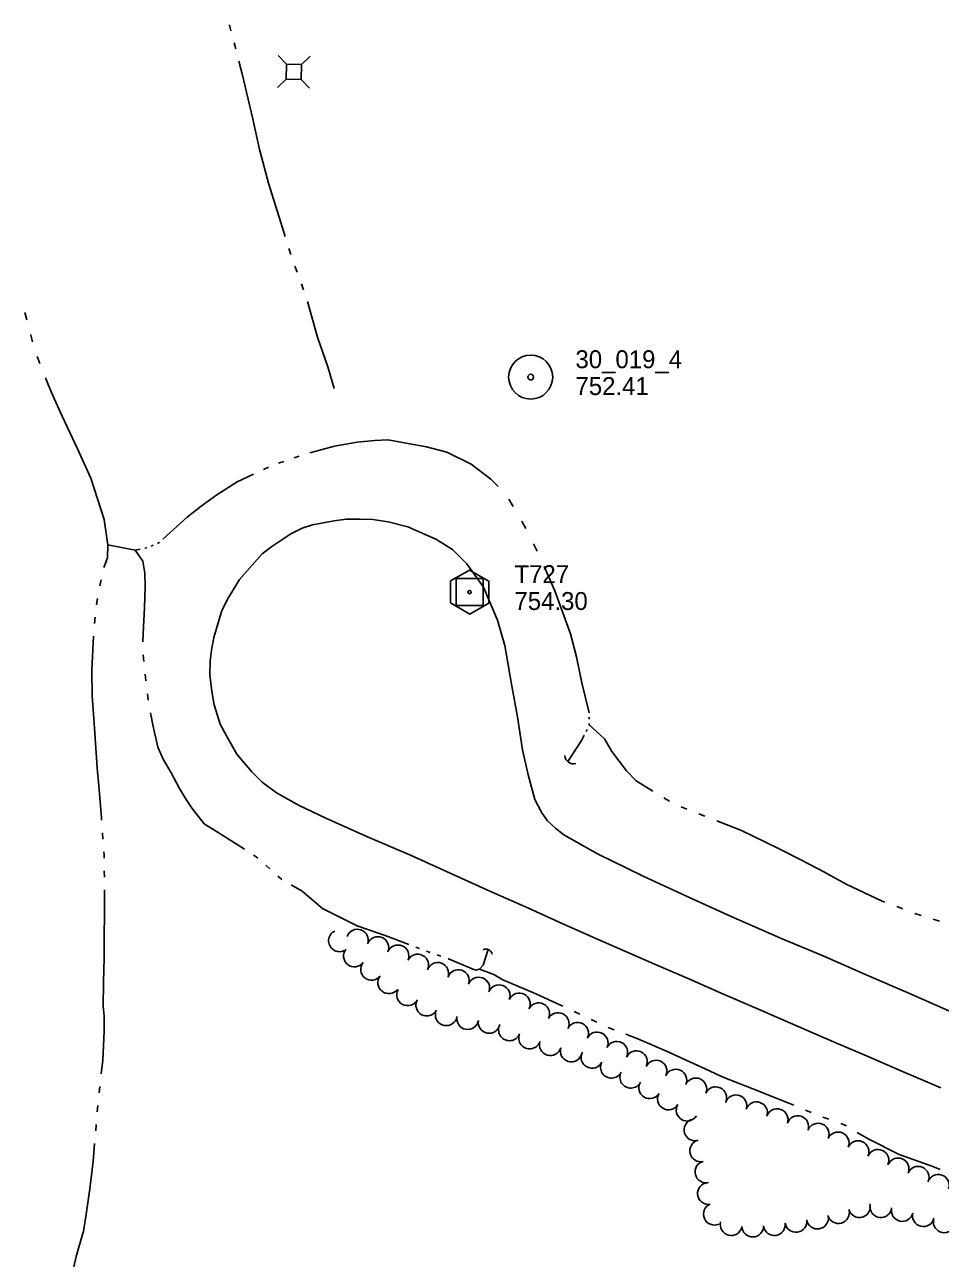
# Model space of a CAD drawing. Extents: x 589250 to 1188077, y 162953 to 363065.
# Drawn here: x 594344.2 to 594650.8, y 185692.7 to 186106 of the extents above; entities that cross this region are included whole.
import ezdxf

# ---------------------------------------------------------------- set-up
doc = ezdxf.new("R2010")
doc.units = 0
for name, color, linetype in [('E_DRN', 7, 'Continuous'), ('E_LAND_TreeLine_P', 7, 'Continuous'), ('E_MAP_Control', 7, 'Continuous'), ('E_MAP_PassPoints', 7, 'Continuous'), ('E_RDWY', 7, 'Continuous'), ('E_UTL_AG_Bold', 7, 'Continuous'), ('E_WTR_FlowLine', 7, 'Continuous')]:
    doc.layers.add(name, color=color, linetype=linetype)

msp = doc.modelspace()

# ---------------------------------------------------------------- linework, layer by layer
at = {"layer": 'E_DRN'}
for centre, radius, start, end in [((594527.91, 185861.2), 2.81, 181.7615, 288.0217), ((594498.71, 185794.22), 2.06, 11.1853, 117.4455)]:
    msp.add_arc(centre, radius, start, end, dxfattribs=at)
at = {"layer": 'E_LAND_TreeLine_P'}
for centre, start, end in [((594449.6, 185799.07), 115.9893, 295.9893), ((594455.61, 185799.28), 341.1893, 161.1893), ((594462.46, 185796.78), 337.5153, 157.5153), ((594454.62, 185793.99), 142.0247, 322.0247), ((594469.19, 185793.99), 337.5153, 157.5153), ((594475.81, 185790.93), 333.3661, 153.3661), ((594460.36, 185789.5), 142.0247, 322.0247), ((594482.52, 185788.13), 340.8172, 160.8172), ((594466.11, 185785.02), 142.0247, 322.0247), ((594489.41, 185785.74), 340.8172, 160.8172), ((594496.25, 185783.22), 339.3382, 159.3382), ((594472.43, 185780.97), 151.7732, 331.7732), ((594503.07, 185780.64), 339.3382, 159.3382), ((594509.82, 185777.9), 333.3002, 153.3002), ((594478.85, 185777.52), 151.7732, 331.7732), ((594516.33, 185774.62), 333.3002, 153.3002), ((594485.36, 185774.3), 169.8097, 349.8097), ((594492.53, 185773.01), 169.8097, 349.8097), ((594522.84, 185771.34), 333.3002, 153.3002), ((594499.71, 185771.72), 169.8097, 349.8097), ((594506.54, 185769.23), 158.0915, 338.0915), ((594529.36, 185768.07), 333.3002, 153.3002), ((594513.31, 185766.51), 158.0915, 338.0915), ((594520.24, 185764.27), 163.1688, 343.1688), ((594535.9, 185764.85), 334.4057, 154.4057), ((594542.47, 185761.7), 334.4057, 154.4057), ((594527.22, 185762.16), 163.1688, 343.1688), ((594534.19, 185760.03), 152.8138, 332.8138), ((594549.05, 185758.55), 334.4057, 154.4057), ((594540.67, 185756.69), 152.8138, 332.8138), ((594555.62, 185755.4), 334.4057, 154.4057), ((594547.16, 185753.36), 152.8138, 332.8138), ((594562.25, 185752.36), 336.358, 156.358), ((594568.93, 185749.44), 336.358, 156.358), ((594553.53, 185749.83), 149.0746, 329.0746), ((594575.61, 185746.51), 336.358, 156.358), ((594559.78, 185746.08), 149.0746, 329.0746), ((594566.04, 185742.33), 149.0746, 329.0746), ((594582.36, 185743.77), 341.4606, 161.4606), ((594589.27, 185741.45), 341.4606, 161.4606), ((594596.18, 185739.13), 341.4606, 161.4606), ((594603.09, 185736.82), 341.4606, 161.4606), ((594568.68, 185735.73), 107.4642, 287.4642), ((594609.92, 185734.27), 336.3481, 156.3481), ((594570.58, 185728.7), 103.9557, 283.9557), ((594616.6, 185731.34), 336.3481, 156.3481), ((594623.28, 185728.42), 336.3481, 156.3481), ((594629.95, 185725.5), 336.3481, 156.3481), ((594572.34, 185721.63), 103.9557, 283.9557), ((594636.66, 185722.63), 337.3623, 157.3623), ((594643.39, 185719.82), 337.3623, 157.3623), ((594650.15, 185717.11), 341.5, 161.5), ((594573.18, 185714.39), 95.9184, 275.9184), ((594623.74, 185709.99), 195.8621, 15.8621), ((594575.18, 185707.46), 113.3701, 293.3701), ((594616.72, 185708), 195.8621, 15.8621), ((594630.91, 185709.98), 173.1661, 353.1661), ((594638.08, 185708.71), 166.3194, 346.3194), ((594645.16, 185706.98), 166.3194, 346.3194), ((594580.79, 185703.95), 165.5431, 345.5431), ((594588, 185703.48), 181.4403, 1.4403), ((594595.26, 185703.96), 188.6506, 8.6506), ((594602.47, 185705.05), 188.6506, 8.6506), ((594609.68, 185706.15), 188.6506, 8.6506), ((594652.15, 185704.91), 163.4107, 343.4107)]:
    msp.add_arc(centre, 3.65, start, end, dxfattribs=at)
at = {"layer": 'E_MAP_Control'}
for p, q in [((594488.69, 185911.42), (594488.69, 185920.42)), ((594488.69, 185920.42), (594497.69, 185920.42)), ((594488.69, 185911.42), (594488.69, 185920.42)), ((594488.69, 185920.42), (594497.69, 185920.42)), ((594488.69, 185911.42), (594488.69, 185920.42)), ((594488.69, 185920.42), (594497.69, 185920.42)), ((594488.69, 185911.42), (594488.69, 185920.42)), ((594488.69, 185920.42), (594497.69, 185920.42)), ((594497.69, 185920.42), (594497.69, 185911.42)), ((594497.69, 185920.42), (594497.69, 185911.42)), ((594497.69, 185920.42), (594497.69, 185911.42)), ((594497.69, 185920.42), (594497.69, 185911.42)), ((594497.69, 185911.42), (594488.69, 185911.42)), ((594497.69, 185911.42), (594488.69, 185911.42)), ((594497.69, 185911.42), (594488.69, 185911.42)), ((594497.69, 185911.42), (594488.69, 185911.42))]:
    msp.add_line(p, q, dxfattribs=at)
msp.add_lwpolyline([(594486.78, 185919.68), (594486.78, 185912.29), (594493.24, 185908.56), (594499.63, 185912.23), (594499.63, 185919.56), (594493.11, 185923.28)], close=True, dxfattribs=at)
msp.add_lwpolyline([(594486.78, 185919.68), (594486.78, 185912.29), (594493.24, 185908.56), (594499.63, 185912.23), (594499.63, 185919.56), (594493.11, 185923.28)], close=True, dxfattribs=at)
msp.add_lwpolyline([(594486.78, 185919.68), (594486.78, 185912.29), (594493.24, 185908.56), (594499.63, 185912.23), (594499.63, 185919.56), (594493.11, 185923.28)], close=True, dxfattribs=at)
msp.add_lwpolyline([(594486.78, 185919.68), (594486.78, 185912.29), (594493.24, 185908.56), (594499.63, 185912.23), (594499.63, 185919.56), (594493.11, 185923.28)], close=True, dxfattribs=at)
msp.add_circle((594493.19, 185915.92), 0.546, dxfattribs=at)
msp.add_circle((594493.19, 185915.92), 0.546, dxfattribs=at)
msp.add_circle((594493.19, 185915.92), 0.546, dxfattribs=at)
msp.add_circle((594493.19, 185915.92), 0.546, dxfattribs=at)
at = {"layer": 'E_MAP_PassPoints'}
for radius in [7.38, 7.38, 7.38, 7.38, 0.945, 0.945, 0.945, 0.945]:
    msp.add_circle((594513.64, 185987.96), radius, dxfattribs=at)
at = {"layer": 'E_RDWY'}
for p, q in [((594437.1, 185937.3), (594440.62, 185938.49)), ((594440.62, 185938.49), (594447.82, 185939.77)), ((594447.82, 185939.77), (594451.81, 185940.37)), ((594451.81, 185940.37), (594456.3, 185940.4)), ((594456.3, 185940.4), (594460.83, 185940.29)), ((594460.83, 185940.29), (594465.91, 185939.5)), ((594472.54, 185937.76), (594465.91, 185939.5)), ((594426.97, 185931.2), (594433.34, 185935.42)), ((594433.34, 185935.42), (594437.1, 185937.3)), ((594481.84, 185933.61), (594472.54, 185937.76)), ((594423.75, 185928.68), (594426.97, 185931.2)), ((594487.48, 185930.24), (594481.84, 185933.61)), ((594492.28, 185925.37), (594487.48, 185930.24)), ((594416.07, 185920.17), (594423.75, 185928.68)), ((594497.8, 185917.53), (594492.28, 185925.37)), ((594412.3, 185913.86), (594416.07, 185920.17)), ((594410.16, 185909.72), (594412.3, 185913.86)), ((594502.52, 185906.51), (594497.8, 185917.53)), ((594407.57, 185900.67), (594410.16, 185909.72)), ((594504.97, 185898.03), (594502.52, 185906.51)), ((594406.7, 185896.44), (594407.57, 185900.67)), ((594507.27, 185885.02), (594504.97, 185898.03)), ((594406.2, 185888.21), (594406.3, 185892.92)), ((594406.3, 185892.92), (594406.7, 185896.44)), ((594406.82, 185882.65), (594406.2, 185888.21)), ((594507.27, 185885.02), (594509.17, 185874.12)), ((594407.62, 185878.12), (594406.82, 185882.65)), ((594409.66, 185871.67), (594407.62, 185878.12)), ((594509.17, 185874.12), (594510.9, 185863.08)), ((594411.74, 185867.8), (594409.66, 185871.67)), ((594415.24, 185861.57), (594411.74, 185867.8)), ((594420.28, 185855.66), (594415.24, 185861.57)), ((594510.9, 185863.08), (594512.8, 185854.67)), ((594423.69, 185852.25), (594420.28, 185855.66)), ((594428.56, 185848.68), (594423.69, 185852.25)), ((594512.8, 185854.67), (594515.02, 185846.46)), ((594436.05, 185844.4), (594428.56, 185848.68)), ((594445.03, 185840.11), (594436.05, 185844.4)), ((594515.02, 185846.46), (594517.33, 185842)), ((594459.04, 185833.92), (594445.03, 185840.11)), ((594517.33, 185842), (594519.28, 185839.27)), ((594519.28, 185839.27), (594522.09, 185836.72)), ((594522.09, 185836.72), (594524.69, 185834.62)), ((594473.4, 185827.71), (594459.04, 185833.92)), ((594524.69, 185834.62), (594536.04, 185828.24)), ((594489.11, 185820.64), (594473.4, 185827.71)), ((594536.04, 185828.24), (594551.31, 185820.72)), ((594499.98, 185815.65), (594489.11, 185820.64)), ((594551.31, 185820.72), (594567.33, 185813.33)), ((594512.94, 185809.98), (594499.98, 185815.65)), ((594567.33, 185813.33), (594580.79, 185807.23)), ((594524.45, 185804.8), (594512.94, 185809.98)), ((594580.79, 185807.23), (594597.88, 185799.76)), ((594536.28, 185799.52), (594524.45, 185804.8)), ((594554.86, 185791.34), (594536.28, 185799.52)), ((594597.88, 185799.76), (594611.78, 185793.89)), ((594611.78, 185793.89), (594626.01, 185787.71)), ((594566.58, 185786.33), (594554.86, 185791.34)), ((594578.2, 185781.23), (594566.58, 185786.33)), ((594626.01, 185787.71), (594640.23, 185781.56)), ((594589.34, 185776.43), (594578.2, 185781.23)), ((594640.23, 185781.56), (594654.74, 185775.17)), ((594605, 185769.58), (594589.34, 185776.43)), ((594615.87, 185764.84), (594605, 185769.58)), ((594626.11, 185760.47), (594615.87, 185764.84)), ((594637.42, 185755.65), (594626.11, 185760.47)), ((594650.96, 185749.79), (594637.42, 185755.65))]:
    msp.add_line(p, q, dxfattribs=at)
at = {"layer": 'E_UTL_AG_Bold'}
for p, q in [((594431.86, 186092.8), (594429.1, 186095.69)), ((594436.86, 186092.7), (594439.75, 186095.47)), ((594431.86, 186092.8), (594431.76, 186087.81)), ((594436.86, 186092.7), (594431.86, 186092.8)), ((594436.76, 186087.7), (594436.86, 186092.7)), ((594431.76, 186087.81), (594428.87, 186085.04)), ((594431.76, 186087.81), (594436.76, 186087.7)), ((594436.76, 186087.7), (594439.52, 186084.81))]:
    msp.add_line(p, q, dxfattribs=at)
at = {"layer": 'E_WTR_FlowLine'}
for p, q in [((594413.24, 186104.01), (594412.72, 186106.04)), ((594414.84, 186097.92), (594414.31, 186099.95)), ((594417.04, 186089.59), (594415.91, 186093.87)), ((594420.42, 186074.91), (594417.04, 186089.59)), ((594422.82, 186064.24), (594420.42, 186074.91)), ((594423.01, 186063.41), (594422.82, 186064.24)), ((594425.83, 186052.97), (594423.01, 186063.41)), ((594429.43, 186041.5), (594425.83, 186052.97)), ((594431.42, 186035.06), (594429.43, 186041.5)), ((594433.27, 186029.05), (594432.65, 186031.05)), ((594435.4, 186023.12), (594434.68, 186025.09)), ((594437.57, 186017.21), (594436.85, 186019.18)), ((594442.29, 186001.28), (594438.87, 186013.23)), ((594344.85, 186007.13), (594344.18, 186009.59)), ((594346.25, 186002.06), (594346.21, 186002.21)), ((594346.83, 185999.74), (594346.25, 186002.06)), ((594445.65, 185991.39), (594442.29, 186001.28)), ((594349.25, 185992.49), (594348.31, 185994.87)), ((594447.87, 185984.17), (594445.65, 185991.39)), ((594352.02, 185985.44), (594351.11, 185987.74)), ((594353.44, 185982.01), (594352.02, 185985.44)), ((594356.78, 185974.85), (594353.44, 185982.01)), ((594361.91, 185963.91), (594356.78, 185974.85)), ((594366.34, 185954.04), (594361.91, 185963.91)), ((594447.97, 185964.86), (594439.64, 185962.56)), ((594455.51, 185966.17), (594447.97, 185964.86)), ((594461.47, 185966.75), (594455.51, 185966.17)), ((594465.75, 185966.89), (594461.47, 185966.75)), ((594478.79, 185964.54), (594465.76, 185966.89)), ((594485.56, 185962.78), (594478.79, 185964.54)), ((594430.95, 185959.68), (594429.22, 185959.08)), ((594436.15, 185961.46), (594434.42, 185960.87)), ((594493.75, 185958.81), (594485.56, 185962.78)), ((594420.82, 185955.46), (594415.38, 185952.9)), ((594425.79, 185957.8), (594424.13, 185957.02)), ((594500.31, 185953.78), (594493.75, 185958.81)), ((594370.83, 185940.28), (594366.34, 185954.04)), ((594415.38, 185952.9), (594408.56, 185948.54)), ((594502.73, 185951.31), (594500.31, 185953.78)), ((594408.56, 185948.54), (594403.23, 185944.76)), ((594507.78, 185944.56), (594506.34, 185947)), ((594403.23, 185944.76), (594398.62, 185941.03)), ((594372.03, 185931.7), (594370.83, 185940.28)), ((594398.62, 185941.03), (594390.43, 185933.62)), ((594511.48, 185938.27), (594510.65, 185939.68)), ((594512.02, 185937.2), (594511.48, 185938.27)), ((594371.92, 185927.43), (594372.03, 185931.7)), ((594381.23, 185930.01), (594372.03, 185931.7)), ((594382.89, 185930.34), (594381.23, 185930.01)), ((594385.13, 185930.8), (594384.38, 185930.65)), ((594387.25, 185931.61), (594386.56, 185931.29)), ((594389.18, 185932.49), (594388.64, 185932.24)), ((594389.3, 185932.6), (594389.18, 185932.49)), ((594515.81, 185929.6), (594514.55, 185932.13)), ((594370.71, 185924.21), (594371.92, 185927.43)), ((594383.72, 185926.33), (594381.23, 185930.01)), ((594384.47, 185922.27), (594383.72, 185926.33)), ((594384.57, 185917.54), (594384.47, 185922.27)), ((594521.73, 185916.29), (594518.16, 185924.44)), ((594369.4, 185917.97), (594369.82, 185920.05)), ((594368.42, 185913.16), (594368.55, 185913.8)), ((594384.33, 185910.75), (594384.57, 185917.54)), ((594526.96, 185901.97), (594521.73, 185916.29)), ((594368.26, 185911.69), (594368.42, 185913.16)), ((594383.84, 185902.03), (594384.33, 185910.75)), ((594367.57, 185905.34), (594367.8, 185907.46)), ((594366.67, 185889.8), (594367.25, 185901.1)), ((594383.8, 185899.23), (594383.84, 185902.03)), ((594528.94, 185894.21), (594526.96, 185901.97)), ((594384.07, 185892.7), (594383.87, 185894.87)), ((594530.8, 185885.5), (594528.94, 185894.21)), ((594366.73, 185881.07), (594366.67, 185889.8)), ((594384.76, 185886.2), (594384.49, 185888.36)), ((594530.8, 185885.5), (594533.18, 185875.41)), ((594367.22, 185875.02), (594366.73, 185881.07)), ((594385.58, 185879.71), (594385.31, 185881.87)), ((594367.54, 185870.29), (594367.22, 185875.02)), ((594387.09, 185871.46), (594386.36, 185875.42)), ((594533.25, 185873.99), (594533.25, 185873.28)), ((594367.77, 185866.97), (594367.54, 185870.29)), ((594388.75, 185863.99), (594387.09, 185871.46)), ((594532.55, 185869.85), (594532.26, 185869.19)), ((594533.23, 185871.44), (594533.11, 185871.16)), ((594533.24, 185871.85), (594533.23, 185871.44)), ((594538.4, 185866.79), (594533.23, 185871.44)), ((594368.5, 185857.07), (594367.77, 185866.97)), ((594390.65, 185859.74), (594388.75, 185863.99)), ((594530.64, 185866.24), (594526.04, 185859.1)), ((594531.59, 185867.93), (594530.64, 185866.24)), ((594540.87, 185862.45), (594538.4, 185866.79)), ((594545.77, 185856.04), (594540.87, 185862.45)), ((594368.97, 185851.01), (594368.5, 185857.07)), ((594393.07, 185855.52), (594390.65, 185859.74)), ((594548.98, 185852.69), (594545.77, 185856.04)), ((594396.07, 185850.06), (594393.07, 185855.52)), ((594554.55, 185849.18), (594548.98, 185852.69)), ((594369.88, 185840.39), (594368.97, 185851.01)), ((594398.23, 185846.46), (594396.07, 185850.06)), ((594398.23, 185846.46), (594400.32, 185843.45)), ((594400.32, 185843.45), (594404.24, 185838.25)), ((594560.12, 185845.89), (594558.26, 185846.97)), ((594565.99, 185843.21), (594563.99, 185844.01)), ((594369.94, 185839.52), (594369.88, 185840.39)), ((594572, 185840.83), (594570, 185841.63)), ((594584.21, 185836.03), (594576.01, 185839.25)), ((594370.38, 185833.15), (594370.23, 185835.27)), ((594404.24, 185838.25), (594408.12, 185835.91)), ((594408.12, 185835.91), (594414.46, 185831.91)), ((594596.63, 185830.03), (594584.21, 185836.03)), ((594414.46, 185831.91), (594417.75, 185829.77)), ((594370.75, 185827.72), (594370.67, 185828.9)), ((594370.76, 185826.77), (594370.75, 185827.72)), ((594420.77, 185827.81), (594421.74, 185827.17)), ((594421.74, 185827.17), (594422.22, 185826.75)), ((594604.32, 185826.06), (594596.63, 185830.03)), ((594424.92, 185824.36), (594426.27, 185823.17)), ((594611.8, 185822.19), (594604.32, 185826.06)), ((594370.86, 185820.39), (594370.83, 185822.52)), ((594428.96, 185820.78), (594430.31, 185819.58)), ((594619.32, 185818), (594611.8, 185822.19)), ((594370.81, 185793.31), (594370.94, 185815.38)), ((594370.94, 185815.38), (594370.93, 185816.13)), ((594433.42, 185817.77), (594437.06, 185815.7)), ((594437.06, 185815.7), (594443.93, 185809.92)), ((594631.41, 185812.36), (594619.32, 185818)), ((594632.23, 185812.05), (594631.41, 185812.36)), ((594638.28, 185809.77), (594636.26, 185810.53)), ((594443.93, 185809.92), (594455.53, 185804.14)), ((594644.37, 185807.6), (594642.32, 185808.26)), ((594650.53, 185805.62), (594648.48, 185806.28)), ((594455.54, 185804.14), (594464.91, 185800.87)), ((594464.91, 185800.87), (594472.81, 185797.79)), ((594475.19, 185796.9), (594476.39, 185796.47)), ((594478.78, 185795.62), (594479.97, 185795.19)), ((594482.36, 185794.33), (594483.56, 185793.9)), ((594497.74, 185790.86), (594499.45, 185796.14)), ((594370.62, 185785.27), (594370.81, 185793.31)), ((594485.95, 185793.04), (594486.09, 185792.99)), ((594486.09, 185792.99), (594494.02, 185789.7)), ((594494.02, 185789.7), (594495.31, 185789.22)), ((594495.31, 185789.22), (594496.49, 185789.53)), ((594496.49, 185789.53), (594497.74, 185790.86)), ((594501.3, 185787.73), (594496.49, 185789.53)), ((594504.36, 185786.02), (594501.3, 185787.73)), ((594514.37, 185781.76), (594504.36, 185786.02)), ((594370.43, 185777.14), (594370.62, 185785.26)), ((594524.38, 185777.16), (594514.37, 185781.76)), ((594370.83, 185773.77), (594370.43, 185777.14)), ((594370.77, 185768.74), (594370.83, 185773.77)), ((594530.09, 185774.46), (594528.19, 185775.37)), ((594535.8, 185771.76), (594533.9, 185772.66)), ((594541.61, 185769.27), (594539.64, 185770.02)), ((594370.36, 185759.11), (594370.77, 185768.74)), ((594549.57, 185766.23), (594545.54, 185767.77)), ((594559.12, 185762.08), (594549.57, 185766.23)), ((594573.48, 185755.45), (594559.12, 185762.08)), ((594369.84, 185754.46), (594370.36, 185759.11)), ((594577.78, 185753.47), (594573.48, 185755.45)), ((594588.02, 185749.45), (594577.78, 185753.47)), ((594369.14, 185748.12), (594369.38, 185750.24)), ((594600.07, 185744.66), (594588.02, 185749.45)), ((594601.77, 185743.96), (594600.07, 185744.66)), ((594368.42, 185741.78), (594368.66, 185743.89)), ((594607.61, 185741.56), (594605.67, 185742.36)), ((594613.52, 185739.3), (594611.53, 185740.01)), ((594367.96, 185735.41), (594368.09, 185737.54)), ((594618.66, 185737.45), (594617.48, 185737.88)), ((594619.39, 185737.02), (594618.66, 185737.45)), ((594626.65, 185732.74), (594623.02, 185734.88)), ((594637.01, 185727.49), (594626.65, 185732.74)), ((594367.09, 185725.19), (594367.61, 185731.17)), ((594648.28, 185723.49), (594637.01, 185727.49)), ((594366.02, 185715.99), (594367.09, 185725.19)), ((594650.83, 185722.44), (594648.28, 185723.49)), ((594364.9, 185708.12), (594366.02, 185715.99)), ((594363.84, 185701.62), (594364.9, 185708.12)), ((594361.41, 185693.3), (594363.55, 185700.62)), ((594363.55, 185700.62), (594363.84, 185701.62)), ((594359.58, 185685.37), (594361.41, 185693.3))]:
    msp.add_line(p, q, dxfattribs=at)

# ---------------------------------------------------------------- texts
at = {"layer": 'E_MAP_Control'}
for s, p in [('T727', (594508.2, 185918.92)), ('T727', (594508.2, 185918.92)), ('T727', (594508.2, 185918.92)), ('T727', (594508.2, 185918.92)), ('754.30', (594508.2, 185909.92)), ('754.30', (594508.2, 185909.92)), ('754.30', (594508.2, 185909.92)), ('754.30', (594508.2, 185909.92))]:
    msp.add_text(s, height=6, dxfattribs=at).set_placement(p)
at = {"layer": 'E_MAP_PassPoints'}
for s, p in [('30_019_4', (594528.64, 185990.94)), ('30_019_4', (594528.64, 185990.94)), ('30_019_4', (594528.64, 185990.94)), ('30_019_4', (594528.64, 185990.94)), ('752.41', (594528.64, 185981.94)), ('752.41', (594528.64, 185981.94)), ('752.41', (594528.64, 185981.94)), ('752.41', (594528.64, 185981.94))]:
    msp.add_text(s, height=6, dxfattribs=at).set_placement(p)

doc.saveas('drawing.dxf')
